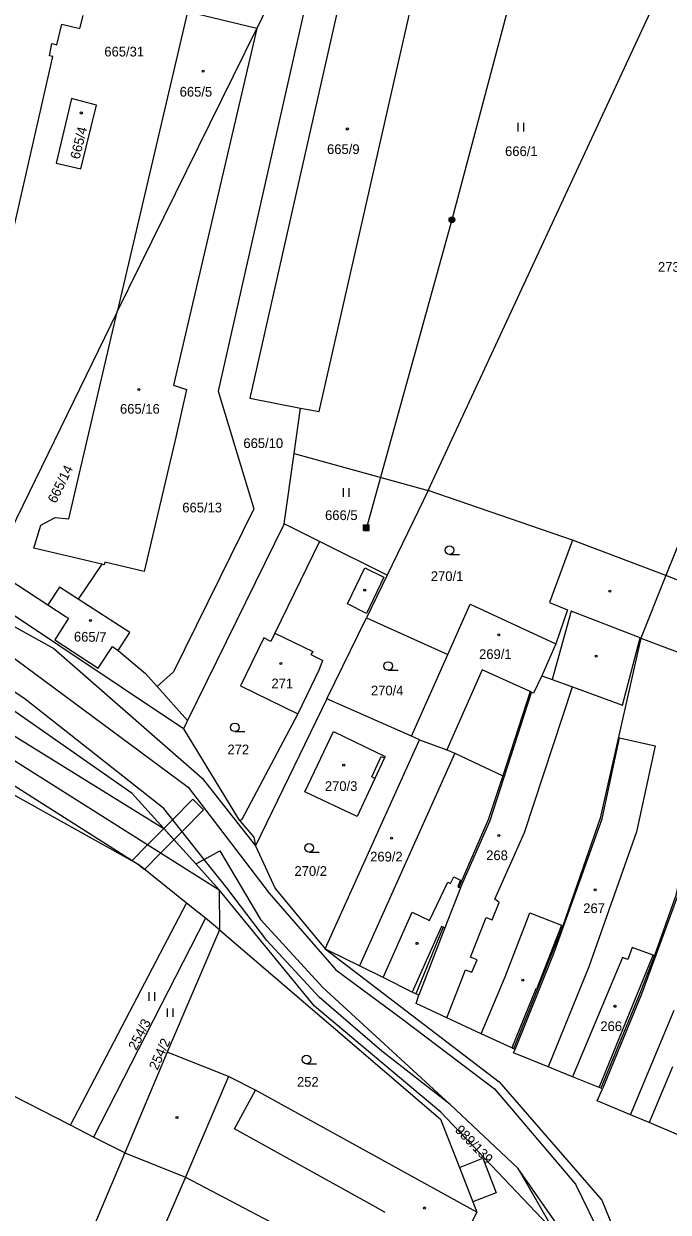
# Model space of a CAD drawing. Extents: x -757266 to -753360, y -1162585 to -1157740.
# Drawn here: x -755065.9 to -754953.1, y -1161389.8 to -1161182 of the extents above; entities that cross this region are included whole.
import ezdxf

# ---------------------------------------------------------------- set-up
doc = ezdxf.new("R2010")
doc.units = 0
for name, color, linetype in [('Hranice parcel', 7, 'Continuous'), ('Parcelní čísla', 7, 'Continuous'), ('Poz předměty', 7, 'Continuous'), ('Vnitřní kresba', 7, 'Continuous'), ('Věcná břemena k části', 7, 'Continuous'), ('Značky budov', 7, 'Continuous'), ('Značky kultur', 7, 'Continuous')]:
    doc.layers.add(name, color=color, linetype=linetype)

msp = doc.modelspace()

# ---------------------------------------------------------------- linework, layer by layer
at = {"layer": 'Hranice parcel'}
for p, q in [((-755006.48, -1161144.19), (-755025.05, -1161182.8)), ((-754995.07, -1161263.59), (-754945.7, -1161157.3)), ((-755049.53, -1161232.38), (-755025.05, -1161182.8)), ((-754920.84, -1161196.79), (-754953.52, -1161278.5)), ((-755049.53, -1161232.38), (-755071.42, -1161277.26)), ((-755018.54, -1161257.12), (-755017.42, -1161249.19)), ((-755020.28, -1161269.47), (-755018.54, -1161257.12)), ((-755018.54, -1161257.12), (-754995.07, -1161263.59)), ((-754995.07, -1161263.59), (-755002.28, -1161278.44)), ((-754969.87, -1161272.32), (-754995.07, -1161263.59)), ((-755037.89, -1161305.31), (-755093.99, -1161267.87)), ((-755020.28, -1161269.47), (-755037.18, -1161303.87)), ((-755014.12, -1161272.54), (-755020.28, -1161269.47)), ((-755002.28, -1161278.44), (-755014.12, -1161272.54)), ((-754953.52, -1161278.5), (-754969.87, -1161272.32)), ((-755071.42, -1161277.26), (-755061.63, -1161283.62)), ((-755052.17, -1161276.52), (-755056.34, -1161282.65)), ((-755002.28, -1161278.44), (-755005.9, -1161285.88)), ((-754939.86, -1161283.75), (-754953.52, -1161278.5)), ((-755111.71, -1161282.98), (-755031.64, -1161333.48)), ((-755012.8, -1161300.04), (-755005.9, -1161285.88)), ((-755005.9, -1161285.88), (-754991.63, -1161292.29)), ((-755045.77, -1161329.05), (-755118.78, -1161288.35)), ((-754997.99, -1161306.61), (-754991.63, -1161292.29)), ((-755042.53, -1161297.89), (-755037.18, -1161303.87)), ((-755012.8, -1161300.04), (-755025.33, -1161325.77)), ((-754997.99, -1161306.61), (-755012.8, -1161300.04)), ((-755037.18, -1161303.87), (-755037.89, -1161305.31)), ((-754996.59, -1161307.24), (-754997.99, -1161306.61)), ((-755013.14, -1161343.79), (-754996.59, -1161307.24)), ((-755035.76, -1161328.93), (-755041.37, -1161322.74)), ((-755037.38, -1161335.78), (-755045.77, -1161329.05)), ((-755031.64, -1161333.48), (-755035.76, -1161328.93)), ((-755057.68, -1161374.63), (-755143.45, -1161330.89)), ((-755031.64, -1161333.48), (-755031.61, -1161340.48)), ((-755034.04, -1161338.4), (-755037.38, -1161335.78)), ((-755034.04, -1161338.4), (-755053.63, -1161376.69)), ((-755031.61, -1161340.48), (-755034.04, -1161338.4)), ((-755031.61, -1161340.48), (-755040.74, -1161361.83)), ((-755040.74, -1161361.83), (-755048.2, -1161379.47)), ((-754991.26, -1161371.01), (-754979.4, -1161382.11)), ((-755053.63, -1161376.69), (-755057.68, -1161374.63)), ((-755048.2, -1161379.47), (-755053.63, -1161376.69)), ((-755048.2, -1161379.47), (-755055.56, -1161396.89)), ((-754979.4, -1161382.11), (-754973.01, -1161393.26)), ((-754986.59, -1161389.82), (-754991.63, -1161399.56))]:
    msp.add_line(p, q, dxfattribs=at)
for points in [[(-755003.66, -1161151.37), (-755011.7, -1161157.18), (-755031.83, -1161246.23), (-755025.62, -1161266.8), (-755039.66, -1161295.32), (-755042.53, -1161297.89)], [(-755004.7, -1161158.76), (-755006.16, -1161158.43), (-755017.42, -1161208.26), (-755026.29, -1161247.48), (-755017.42, -1161249.19)], [(-755017.42, -1161249.19), (-755014.15, -1161249.81), (-754994.07, -1161161.16), (-754994.99, -1161160.95)], [(-755096.4, -1161232.48), (-755097.34, -1161236.49), (-755093.41, -1161237.39), (-755094.85, -1161243.67), (-755099.77, -1161242.49), (-755101.41, -1161249.42), (-755074.41, -1161255.88), (-755072.85, -1161249.47), (-755080.51, -1161247.47), (-755078.9, -1161240.84), (-755075, -1161241.8), (-755074.54, -1161239.87), (-755072.79, -1161240.28), (-755060.8, -1161187.72), (-755061.38, -1161187.59), (-755060.94, -1161185.44), (-755060.05, -1161185.66), (-755059.18, -1161182.07), (-755056.07, -1161182.83), (-755055.46, -1161180.52)], [(-755025.05, -1161182.8), (-755037.23, -1161179.9), (-755049.53, -1161232.38)], [(-755025.05, -1161182.8), (-755039.68, -1161245.21), (-755037.39, -1161245.94), (-755039.25, -1161254.28), (-755044.8, -1161277.8), (-755051.66, -1161276.18), (-755051.77, -1161276.61), (-755052.17, -1161276.52)], [(-755055.87, -1161207.38), (-755053.15, -1161196.2), (-755057.5, -1161195.04), (-755060.18, -1161206.35), (-755055.87, -1161207.38)], [(-755052.17, -1161276.52), (-755064.08, -1161273.71), (-755062.87, -1161269.7), (-755060.37, -1161268.32), (-755058, -1161268.56), (-755049.53, -1161232.38)], [(-755150.66, -1161234.53), (-755124.84, -1161251.09), (-755078.32, -1161281.47), (-755060.59, -1161291.24), (-755034.65, -1161313.95), (-755025.33, -1161325.77)], [(-755041.37, -1161322.74), (-755046.9, -1161316.64), (-755067.45, -1161302.26), (-755089.85, -1161288.28), (-755139.73, -1161256.34), (-755152.7, -1161246.49)], [(-755159.94, -1161252.79), (-755151.93, -1161252.25), (-755108.99, -1161280.87), (-755041.37, -1161322.74)], [(-755014.12, -1161272.54), (-755021.93, -1161288.59), (-755022.62, -1161290.01), (-755023.88, -1161289.39), (-755027.96, -1161297.77), (-755017.91, -1161302.65), (-755027.73, -1161321.16), (-755028.04, -1161321.42)], [(-754969.87, -1161272.32), (-754973.87, -1161283.23), (-754970.71, -1161284.47), (-754972.74, -1161290.42)], [(-754953.52, -1161278.5), (-754957.86, -1161289.45), (-754964.99, -1161320.92), (-754971.56, -1161339.74), (-754980.17, -1161361.26)], [(-755056.34, -1161282.65), (-755059.62, -1161280.53), (-755061.63, -1161283.62)], [(-755061.63, -1161283.62), (-755058.42, -1161285.71), (-755058.01, -1161285.97), (-755060.41, -1161289.71), (-755052.85, -1161294.67), (-755050.35, -1161290.88), (-755049.32, -1161291.61)], [(-755049.32, -1161291.61), (-755047.29, -1161288.48), (-755056.34, -1161282.65)], [(-754991.63, -1161292.29), (-754987.73, -1161283.52), (-754972.74, -1161290.42)], [(-754939.3, -1161283.96), (-754943.51, -1161294.9), (-754951.79, -1161334.47), (-754955.48, -1161344.96)], [(-755118.78, -1161288.35), (-755068.65, -1161314.49), (-755045.77, -1161329.05)], [(-755049.32, -1161291.61), (-755044.57, -1161295.61), (-755042.53, -1161297.89)], [(-754972.74, -1161290.42), (-754975.2, -1161296.03), (-754976.64, -1161299.09), (-754977.01, -1161298.92), (-754977.27, -1161298.78), (-754982.06, -1161313.51)], [(-755037.89, -1161305.31), (-755028.3, -1161321.12), (-755028.04, -1161321.42)], [(-755007.53, -1161320.65), (-755016.67, -1161316.3), (-755011.68, -1161305.76), (-755002.62, -1161310.13), (-755002.75, -1161310.4), (-755004.41, -1161313.96), (-755007.53, -1161320.65)], [(-754996.59, -1161307.24), (-754991.81, -1161308.98), (-754990.43, -1161309.57), (-754982.06, -1161313.51)], [(-754982.06, -1161313.51), (-754984.57, -1161321.24), (-754989.72, -1161332.99), (-754989.44, -1161333.12), (-754992.21, -1161340.12), (-754992.48, -1161339.99), (-754997.27, -1161351.62)], [(-755028.04, -1161321.42), (-755025.61, -1161324.25), (-755025.33, -1161325.77)], [(-755035.76, -1161328.93), (-755034.27, -1161328.13), (-755031.54, -1161326.66), (-755024.44, -1161338.65), (-755013.61, -1161350.48), (-754991.26, -1161371.01)], [(-755025.33, -1161325.77), (-755021.88, -1161333.25), (-755013.14, -1161343.79)], [(-754973.01, -1161393.26), (-754992.87, -1161372.36), (-755014.97, -1161353.78), (-755031.64, -1161333.48)], [(-755057.68, -1161374.63), (-755048.64, -1161357.33), (-755037.38, -1161335.78)], [(-755031.61, -1161340.48), (-754992.94, -1161373.57), (-754989.64, -1161382.02), (-754987.28, -1161388.05), (-754986.59, -1161389.82)], [(-755013.14, -1161343.79), (-754982.7, -1161367.02), (-754964.72, -1161387.71), (-754959.99, -1161399.35), (-754951.21, -1161419.33), (-754946.51, -1161428.67)], [(-754997.27, -1161351.62), (-754997.91, -1161351.33), (-755002.97, -1161348.82), (-755007.14, -1161346.76), (-755012.45, -1161344.13), (-755013.14, -1161343.79)], [(-754955.48, -1161344.96), (-754955.72, -1161344.9), (-754959.38, -1161343.54), (-754960.14, -1161345.65), (-754961.12, -1161345.29), (-754969.85, -1161366.14)], [(-754955.48, -1161344.96), (-754958.09, -1161351.61), (-754964.88, -1161368.16)], [(-754980.17, -1161361.26), (-754980.47, -1161361.12), (-754985.84, -1161358.62), (-754991.85, -1161355.84), (-754997.22, -1161353.34), (-754996.72, -1161351.87), (-754997.27, -1161351.62)], [(-754986.59, -1161389.82), (-755025.33, -1161368.5), (-755030.03, -1161366.09), (-755040.74, -1161361.83)], [(-754969.85, -1161366.14), (-754974.09, -1161364.42), (-754980.14, -1161361.96), (-754979.88, -1161361.39), (-754980.17, -1161361.26)], [(-754964.88, -1161368.16), (-754965.15, -1161368.05), (-754969.85, -1161366.14)], [(-754950.78, -1161376.48), (-754951.24, -1161376.36), (-754956.43, -1161374.18), (-754959.67, -1161372.82), (-754965.5, -1161370.38), (-754964.62, -1161368.27), (-754964.88, -1161368.16)], [(-755048.2, -1161379.47), (-755037.56, -1161383.7), (-755013.83, -1161396.2), (-755012.21, -1161393.22)]]:
    msp.add_lwpolyline(points, dxfattribs=at)
at = {"layer": 'Poz předměty'}
for p, q in [((-754975.23, -1161156.98), (-754990.93, -1161216.29)), ((-754990.93, -1161216.29), (-755005.91, -1161270.12)), ((-755006.412, -1161269.619), (-755005.411, -1161269.619)), ((-755006.412, -1161270.619), (-755006.412, -1161269.619)), ((-755006.412, -1161269.819), (-755005.411, -1161269.819)), ((-755006.412, -1161270.019), (-755005.411, -1161270.019)), ((-755006.412, -1161270.219), (-755005.411, -1161270.219)), ((-755006.412, -1161270.419), (-755005.411, -1161270.419)), ((-755006.412, -1161270.619), (-755005.411, -1161270.619)), ((-755006.211, -1161270.619), (-755006.211, -1161269.619)), ((-755006.012, -1161270.619), (-755006.012, -1161269.619)), ((-755005.811, -1161270.619), (-755005.811, -1161269.619)), ((-755005.612, -1161270.619), (-755005.612, -1161269.619)), ((-755005.411, -1161270.619), (-755005.411, -1161269.619))]:
    msp.add_line(p, q, dxfattribs=at)
for radius in [0.5, 0.4, 0.3, 0.2, 0.1]:
    msp.add_circle((-754990.9334, -1161216.2899), radius, dxfattribs=at)
at = {"layer": 'Vnitřní kresba'}
for p, q in [((-755009.23, -1161283.42), (-755006.19, -1161277.14)), ((-755006.19, -1161277.14), (-755002.88, -1161278.78)), ((-755002.88, -1161278.78), (-755005.91, -1161285.12)), ((-755005.91, -1161285.12), (-755009.23, -1161283.42)), ((-755065.59, -1161300.1), (-755087.9, -1161285.18)), ((-755078.73, -1161284.65), (-755037.08, -1161315.5)), ((-754970.08, -1161284.72), (-754973.41, -1161296.68)), ((-754958, -1161289.39), (-754970.08, -1161284.72)), ((-755021.93, -1161288.59), (-755015.3, -1161291.77)), ((-754961.08, -1161301.14), (-754958, -1161289.39)), ((-754958, -1161289.39), (-754957.86, -1161289.45)), ((-754957.86, -1161289.45), (-754943.51, -1161294.9)), ((-755015.3, -1161291.77), (-755015.63, -1161292.31)), ((-755015.63, -1161292.31), (-755013.53, -1161293.36)), ((-755014.09, -1161294.81), (-755013.53, -1161293.36)), ((-755014.09, -1161294.81), (-755017.91, -1161302.65)), ((-754985.62, -1161294.98), (-754991.81, -1161308.98)), ((-754977.27, -1161298.78), (-754985.62, -1161294.98)), ((-754975.2, -1161296.03), (-754973.41, -1161296.68)), ((-754978.26, -1161323.42), (-754969.82, -1161297.98)), ((-754973.41, -1161296.68), (-754969.82, -1161297.98)), ((-754969.82, -1161297.98), (-754961.08, -1161301.14)), ((-755041.34, -1161319.23), (-755065.59, -1161300.1)), ((-754984.24, -1161321.32), (-754977.01, -1161298.92)), ((-754964.66, -1161321.06), (-754961.6, -1161306.9)), ((-754961.6, -1161306.9), (-754955.36, -1161308.26)), ((-754955.36, -1161308.26), (-754958.63, -1161323.29)), ((-754990.43, -1161309.57), (-755007.14, -1161346.76)), ((-755004.96, -1161313.71), (-755003.3, -1161310.15)), ((-755003.3, -1161310.15), (-755002.75, -1161310.4)), ((-755004.41, -1161313.96), (-755004.96, -1161313.71)), ((-755037.08, -1161315.5), (-755028.77, -1161326.41)), ((-755034.27, -1161328.13), (-755041.34, -1161319.23)), ((-754973.03, -1161344.44), (-754964.66, -1161321.06)), ((-754989.44, -1161333.12), (-754984.24, -1161321.32)), ((-754958.63, -1161323.29), (-754966.98, -1161346.9)), ((-754983.43, -1161335.1), (-754978.26, -1161323.42)), ((-755028.77, -1161326.41), (-755022.93, -1161334.07)), ((-755030.33, -1161333.1), (-755034.27, -1161328.13)), ((-754991.17, -1161332.35), (-754990.62, -1161331.18)), ((-754990.62, -1161331.18), (-754989.43, -1161331.74)), ((-755023.35, -1161342.32), (-755030.33, -1161333.1)), ((-754994.86, -1161338.82), (-754991.67, -1161332.13)), ((-754991.67, -1161332.13), (-754991.17, -1161332.35)), ((-754989.43, -1161331.74), (-754989.93, -1161332.9)), ((-754989.93, -1161332.9), (-754989.72, -1161332.99)), ((-755022.93, -1161334.07), (-755011.28, -1161347.47)), ((-754983.9, -1161338.72), (-754982.68, -1161335.65)), ((-754982.68, -1161335.65), (-754983.43, -1161335.1)), ((-754951.45, -1161334.57), (-754957.79, -1161351.73)), ((-755002.97, -1161348.82), (-754997.89, -1161337.37)), ((-754997.89, -1161337.37), (-754994.86, -1161338.82)), ((-754981.65, -1161348.66), (-754977.3, -1161337.46)), ((-754977.3, -1161337.46), (-754971.79, -1161339.63)), ((-754992.75, -1161339.86), (-754997.91, -1161351.33)), ((-754992.48, -1161339.99), (-754992.75, -1161339.86)), ((-754987.67, -1161345.23), (-754984.95, -1161338.32)), ((-754984.95, -1161338.32), (-754983.9, -1161338.72)), ((-754971.79, -1161339.63), (-754976.12, -1161350.82)), ((-754992.21, -1161340.12), (-754996.72, -1161351.87)), ((-755014.19, -1161352.25), (-755023.35, -1161342.32)), ((-754986.54, -1161345.68), (-754987.67, -1161345.23)), ((-754987.45, -1161347.88), (-754986.54, -1161345.68)), ((-754979.88, -1161361.39), (-754973.03, -1161344.44)), ((-754965.15, -1161368.05), (-754955.72, -1161344.9)), ((-755011.28, -1161347.47), (-754999.59, -1161356.09)), ((-754991.85, -1161355.84), (-754988.54, -1161347.44)), ((-754988.54, -1161347.44), (-754987.45, -1161347.88)), ((-754966.98, -1161346.9), (-754974.09, -1161364.42)), ((-754985.84, -1161358.62), (-754981.65, -1161348.66)), ((-755003.18, -1161361.7), (-755014.19, -1161352.25)), ((-754976.28, -1161350.76), (-754980.47, -1161361.12)), ((-754976.12, -1161350.82), (-754976.28, -1161350.76)), ((-754957.79, -1161351.73), (-754964.62, -1161368.27)), ((-754999.59, -1161356.09), (-754983.52, -1161368.26)), ((-754959.67, -1161372.82), (-754952.04, -1161354.52)), ((-754991.26, -1161371.01), (-755003.18, -1161361.7)), ((-754952.32, -1161364.4), (-754956.43, -1161374.18)), ((-755030.03, -1161366.09), (-755037.56, -1161383.7)), ((-755029.01, -1161375.24), (-755025.33, -1161368.5)), ((-754983.52, -1161368.26), (-754969.29, -1161384.92)), ((-755004.8, -1161388.66), (-755029.01, -1161375.24)), ((-754989.64, -1161382.02), (-754985.53, -1161380.41)), ((-754985.53, -1161380.41), (-754983.2, -1161386.45)), ((-754972.12, -1161392.56), (-754979.4, -1161382.11)), ((-755037.56, -1161383.7), (-755042.86, -1161395.99)), ((-754969.29, -1161384.92), (-754961.36, -1161401.24)), ((-754983.2, -1161386.45), (-754987.28, -1161388.05)), ((-755002.62, -1161389.87), (-755004.8, -1161388.66))]:
    msp.add_line(p, q, dxfattribs=at)
at = {"layer": 'Věcná břemena k části'}
for points in [[(-755041.37, -1161322.74), (-755039.6, -1161324.7), (-755038.15, -1161323.24), (-755034.39, -1161319.45), (-755036.26, -1161317.59), (-755039.8, -1161321.16)], [(-755046.92, -1161328.32), (-755045.77, -1161329.05), (-755044.74, -1161329.88), (-755041.89, -1161327.01), (-755039.6, -1161324.7), (-755041.37, -1161322.74), (-755044.18, -1161325.57)]]:
    msp.add_lwpolyline(points, close=True, dxfattribs=at)
at = {"layer": 'Značky budov'}
for centre in [(-755034.4768, -1161190.2892), (-755055.7868, -1161197.5892), (-755009.2368, -1161200.3892), (-755045.7268, -1161245.9692), (-755006.2068, -1161281.0392), (-754963.3268, -1161281.2192), (-755054.1968, -1161286.3392), (-754982.7368, -1161288.8492), (-755020.8768, -1161293.8692), (-754965.7068, -1161292.5892), (-755009.8768, -1161311.6592), (-755001.5268, -1161324.4292), (-754982.7468, -1161323.9392), (-754965.8868, -1161333.4692), (-754997.0468, -1161342.8192), (-754978.5368, -1161349.2392), (-754962.4068, -1161353.8292), (-755039.0468, -1161373.2592), (-754995.7468, -1161389.1092)]:
    msp.add_circle(centre, 0.175, dxfattribs=at)
at = {"layer": 'Značky kultur'}
for p, q in [((-754979.331, -1161200.84), (-754979.331, -1161199.34)), ((-754978.33, -1161200.84), (-754978.33, -1161199.34)), ((-755009.941, -1161264.7), (-755009.941, -1161263.2)), ((-755008.94, -1161264.7), (-755008.94, -1161263.2)), ((-754991.353, -1161274.8), (-754989.603, -1161274.8)), ((-755002.113, -1161295.06), (-755000.363, -1161295.06)), ((-755028.923, -1161305.79), (-755027.173, -1161305.79)), ((-755015.913, -1161326.87), (-755014.163, -1161326.87)), ((-755043.941, -1161352.87), (-755043.941, -1161351.37)), ((-755042.94, -1161352.87), (-755042.94, -1161351.37)), ((-755040.691, -1161355.69), (-755040.691, -1161354.19)), ((-755039.69, -1161355.69), (-755039.69, -1161354.19)), ((-755016.403, -1161363.9), (-755014.653, -1161363.9))]:
    msp.add_line(p, q, dxfattribs=at)
for centre in [(-754991.3529, -1161274.0498), (-755002.1129, -1161294.3098), (-755028.9229, -1161305.0398), (-755015.9129, -1161326.1198), (-755016.4029, -1161363.1498)]:
    msp.add_circle(centre, 0.75, dxfattribs=at)

# ---------------------------------------------------------------- texts
at = {"layer": 'Parcelní čísla'}
for s, p in [('665/31', (-755051.76, -1161187.71)), ('665/5', (-755038.58, -1161194.73)), ('665/9', (-755012.79, -1161204.77)), ('666/1', (-754981.64, -1161205.13)), ('273/1', (-754954.89, -1161225.37)), ('665/16', (-755049.02, -1161250.19)), ('665/10', (-755027.43, -1161256.19)), ('665/13', (-755038.12, -1161267.45)), ('666/5', (-755013.138, -1161268.79)), ('270/1', (-754994.63, -1161279.45)), ('269/1', (-754986.188, -1161293.09)), ('271', (-755022.52, -1161298.21)), ('270/4', (-755005.11, -1161299.45)), ('272', (-755030.22, -1161309.76)), ('270/3', (-755013.17, -1161316.17)), ('269/2', (-755005.248, -1161328.5)), ('268', (-754984.94, -1161328.27)), ('270/2', (-755018.49, -1161331.02)), ('267', (-754967.96, -1161337.53)), ('266', (-754964.97, -1161358.16)), ('252', (-755018.05, -1161367.9))]:
    msp.add_text(s, height=1.7, dxfattribs=at).set_placement(p)
for s, rotation, p in [('665/4', 76, (-755056.115, -1161205.785)), ('665/14', 64, (-755060.236, -1161265.982)), ('665/7', 359, (-755057.094, -1161290.019)), ('254/3', 63, (-755046.162, -1161361.655)), ('254/2', 66, (-755042.473, -1161365.115)), ('989/139', 313.999997, (-754990.521, -1161375.59))]:
    msp.add_text(s, height=1.7, rotation=rotation, dxfattribs=at).set_placement(p)

doc.saveas('drawing.dxf')
